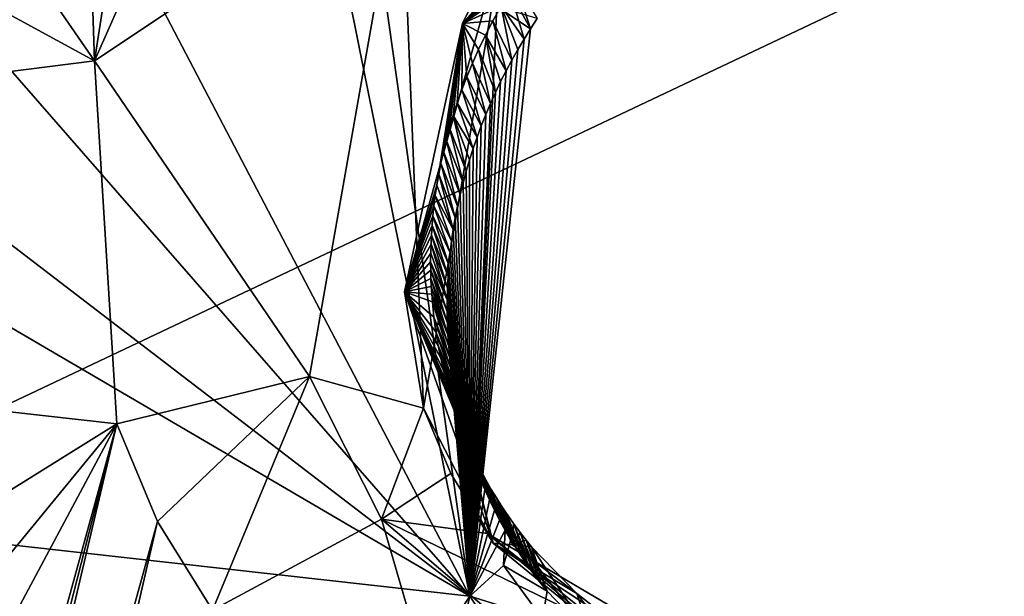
# Model space of a CAD drawing. Header units: millimetres. Extents: x -147 to 294, y -82 to 275.
# Tile 406 of 609: x 277.8 to 281.81, y 195.21 to 197.56. Entities that reach past the tile are written whole.
import ezdxf

# ---------------------------------------------------------------- set-up
doc = ezdxf.new("R2010")
doc.units = ezdxf.units.MM
doc.header["$LTSCALE"] = 67.506716
for name, color, linetype in [('1992', 7, 'CONTINUOUS'), ('1995', 7, 'CONTINUOUS'), ('1999', 7, 'CONTINUOUS'), ('2000', 7, 'CONTINUOUS'), ('2001', 7, 'CONTINUOUS'), ('2002', 7, 'CONTINUOUS'), ('2005', 7, 'CONTINUOUS'), ('2006', 7, 'CONTINUOUS'), ('2009', 7, 'CONTINUOUS'), ('2014', 7, 'CONTINUOUS'), ('2034', 7, 'CONTINUOUS'), ('2035', 7, 'CONTINUOUS'), ('2036', 7, 'CONTINUOUS'), ('2037', 7, 'CONTINUOUS'), ('2038', 7, 'CONTINUOUS'), ('2039', 7, 'CONTINUOUS'), ('601', 7, 'CONTINUOUS'), ('755', 7, 'CONTINUOUS'), ('871', 7, 'CONTINUOUS')]:
    doc.layers.add(name, color=color, linetype=linetype)

msp = doc.modelspace()

# ---------------------------------------------------------------- linework, layer by layer
at = {"layer": '1992', "linetype": 'CONTINUOUS'}
for points in [[(272.421, 196.0159, -21.4268), (275.3927, 188.8339, -24.4956), (279.6313, 195.2094, -23.9621), (272.421, 196.0159, -21.4268)], [(275.3927, 188.8339, -24.4956), (277.9878, 188.2602, -25.5157), (279.6313, 195.2094, -23.9621), (275.3927, 188.8339, -24.4956)], [(279.6313, 195.2094, -23.9621), (277.9878, 188.2602, -25.5157), (279.7123, 195.0856, -24.0257), (279.6313, 195.2094, -23.9621)]]:
    msp.add_3dface(points, dxfattribs=at)
at = {"layer": '1995', "linetype": 'CONTINUOUS'}
for points in [[(276.6501, 209.9932, -19.0014), (279.6313, 195.2094, -23.9621), (277.3143, 211.5931, -18.8244), (276.6501, 209.9932, -19.0014)], [(279.6313, 195.2094, -23.9621), (279.7405, 197.6106, -23.3075), (277.3143, 211.5931, -18.8244), (279.6313, 195.2094, -23.9621)], [(279.6313, 195.2094, -23.9621), (276.6501, 209.9932, -19.0014), (276.0986, 201.9569, -20.9029), (279.6313, 195.2094, -23.9621)], [(275.6906, 199.7235, -21.3854), (279.6313, 195.2094, -23.9621), (276.0986, 201.9569, -20.9029), (275.6906, 199.7235, -21.3854)], [(274.715, 198.9763, -21.2871), (279.6313, 195.2094, -23.9621), (275.6906, 199.7235, -21.3854), (274.715, 198.9763, -21.2871)], [(273.5124, 198.7915, -20.9682), (279.6313, 195.2094, -23.9621), (274.715, 198.9763, -21.2871), (273.5124, 198.7915, -20.9682)], [(272.421, 196.0159, -21.4268), (279.6313, 195.2094, -23.9621), (273.5124, 198.7915, -20.9682), (272.421, 196.0159, -21.4268)]]:
    msp.add_3dface(points, dxfattribs=at)
at = {"layer": '1999', "linetype": 'CONTINUOUS'}
msp.add_3dface([(279.9461, 195.2305, -24.3404), (279.927, 195.1171, -24.17), (280.1255, 195.0443, -24.4641), (279.9461, 195.2305, -24.3404)], dxfattribs=at)
at = {"layer": '2000', "linetype": 'CONTINUOUS'}
for points in [[(279.7681, 195.3347, -24.0483), (279.9461, 195.2305, -24.3404), (279.7981, 195.4391, -24.2222), (279.7681, 195.3347, -24.0483)], [(279.7981, 195.4391, -24.2222), (279.9461, 195.2305, -24.3404), (279.9231, 195.259, -24.3232), (279.7981, 195.4391, -24.2222)], [(279.8238, 195.3977, -24.2443), (279.7981, 195.4391, -24.2222), (279.9231, 195.259, -24.3232), (279.8238, 195.3977, -24.2443)], [(279.8494, 195.3591, -24.2654), (279.8238, 195.3977, -24.2443), (279.8745, 195.3232, -24.2857), (279.8494, 195.3591, -24.2654)], [(279.8745, 195.3232, -24.2857), (279.8238, 195.3977, -24.2443), (279.899, 195.2899, -24.3049), (279.8745, 195.3232, -24.2857)], [(279.899, 195.2899, -24.3049), (279.8238, 195.3977, -24.2443), (279.9231, 195.259, -24.3232), (279.899, 195.2899, -24.3049)], [(279.6313, 195.2094, -23.9621), (279.927, 195.1171, -24.17), (279.7681, 195.3347, -24.0483), (279.6313, 195.2094, -23.9621)], [(279.927, 195.1171, -24.17), (279.9461, 195.2305, -24.3404), (279.7681, 195.3347, -24.0483), (279.927, 195.1171, -24.17)], [(279.6313, 195.2094, -23.9621), (279.7123, 195.0856, -24.0257), (279.927, 195.1171, -24.17), (279.6313, 195.2094, -23.9621)]]:
    msp.add_3dface(points, dxfattribs=at)
at = {"layer": '2001', "linetype": 'CONTINUOUS'}
for points in [[(279.7405, 197.6106, -23.3075), (279.6313, 195.2094, -23.9621), (279.8782, 197.5206, -23.6369), (279.7405, 197.6106, -23.3075)], [(279.9055, 197.5621, -23.6351), (279.7405, 197.6106, -23.3075), (279.8782, 197.5206, -23.6369), (279.9055, 197.5621, -23.6351)], [(279.8782, 197.5206, -23.6369), (279.6313, 195.2094, -23.9621), (279.8518, 197.4785, -23.6393), (279.8782, 197.5206, -23.6369)], [(279.8518, 197.4785, -23.6393), (279.6313, 195.2094, -23.9621), (279.8265, 197.436, -23.6422), (279.8518, 197.4785, -23.6393)], [(279.8265, 197.436, -23.6422), (279.6313, 195.2094, -23.9621), (279.8021, 197.3929, -23.6457), (279.8265, 197.436, -23.6422)], [(279.8021, 197.3929, -23.6457), (279.6313, 195.2094, -23.9621), (279.7788, 197.3494, -23.6497), (279.8021, 197.3929, -23.6457)], [(279.7788, 197.3494, -23.6497), (279.6313, 195.2094, -23.9621), (279.7565, 197.3054, -23.6542), (279.7788, 197.3494, -23.6497)], [(279.7565, 197.3054, -23.6542), (279.6313, 195.2094, -23.9621), (279.7352, 197.261, -23.6592), (279.7565, 197.3054, -23.6542)], [(279.7352, 197.261, -23.6592), (279.6313, 195.2094, -23.9621), (279.715, 197.2162, -23.6648), (279.7352, 197.261, -23.6592)], [(279.715, 197.2162, -23.6648), (279.6313, 195.2094, -23.9621), (279.6958, 197.171, -23.6708), (279.715, 197.2162, -23.6648)], [(279.6958, 197.171, -23.6708), (279.6313, 195.2094, -23.9621), (279.6777, 197.1254, -23.6774), (279.6958, 197.171, -23.6708)], [(279.6777, 197.1254, -23.6774), (279.6313, 195.2094, -23.9621), (279.6606, 197.0794, -23.6845), (279.6777, 197.1254, -23.6774)], [(279.6606, 197.0794, -23.6845), (279.6313, 195.2094, -23.9621), (279.6447, 197.0331, -23.6921), (279.6606, 197.0794, -23.6845)], [(279.6447, 197.0331, -23.6921), (279.6313, 195.2094, -23.9621), (279.6298, 196.9865, -23.7003), (279.6447, 197.0331, -23.6921)], [(279.6298, 196.9865, -23.7003), (279.6313, 195.2094, -23.9621), (279.616, 196.9397, -23.7089), (279.6298, 196.9865, -23.7003)], [(279.616, 196.9397, -23.7089), (279.6313, 195.2094, -23.9621), (279.6033, 196.8926, -23.718), (279.616, 196.9397, -23.7089)], [(279.6033, 196.8926, -23.718), (279.6313, 195.2094, -23.9621), (279.5917, 196.8453, -23.7275), (279.6033, 196.8926, -23.718)], [(279.5917, 196.8453, -23.7275), (279.6313, 195.2094, -23.9621), (279.5813, 196.7979, -23.7376), (279.5917, 196.8453, -23.7275)], [(279.5813, 196.7979, -23.7376), (279.6313, 195.2094, -23.9621), (279.5719, 196.7503, -23.7481), (279.5813, 196.7979, -23.7376)], [(279.5719, 196.7503, -23.7481), (279.6313, 195.2094, -23.9621), (279.5637, 196.7027, -23.7591), (279.5719, 196.7503, -23.7481)], [(279.5637, 196.7027, -23.7591), (279.6313, 195.2094, -23.9621), (279.5567, 196.6549, -23.7705), (279.5637, 196.7027, -23.7591)], [(279.5567, 196.6549, -23.7705), (279.6313, 195.2094, -23.9621), (279.5507, 196.6072, -23.7824), (279.5567, 196.6549, -23.7705)], [(279.5507, 196.6072, -23.7824), (279.6313, 195.2094, -23.9621), (279.5459, 196.5594, -23.7948), (279.5507, 196.6072, -23.7824)], [(279.5459, 196.5594, -23.7948), (279.6313, 195.2094, -23.9621), (279.5423, 196.5116, -23.8075), (279.5459, 196.5594, -23.7948)], [(279.5423, 196.5116, -23.8075), (279.6313, 195.2094, -23.9621), (279.5398, 196.4638, -23.8207), (279.5423, 196.5116, -23.8075)], [(279.5398, 196.4638, -23.8207), (279.6313, 195.2094, -23.9621), (279.5385, 196.4161, -23.8343), (279.5398, 196.4638, -23.8207)], [(279.5385, 196.4161, -23.8343), (279.6313, 195.2094, -23.9621), (279.5384, 196.3686, -23.8484), (279.5385, 196.4161, -23.8343)], [(279.5384, 196.3686, -23.8484), (279.6313, 195.2094, -23.9621), (279.5394, 196.3211, -23.8628), (279.5384, 196.3686, -23.8484)], [(279.5394, 196.3211, -23.8628), (279.6313, 195.2094, -23.9621), (279.5416, 196.2739, -23.8776), (279.5394, 196.3211, -23.8628)], [(279.5416, 196.2739, -23.8776), (279.6313, 195.2094, -23.9621), (279.545, 196.2268, -23.8928), (279.5416, 196.2739, -23.8776)], [(279.545, 196.2268, -23.8928), (279.6313, 195.2094, -23.9621), (279.5495, 196.18, -23.9084), (279.545, 196.2268, -23.8928)], [(279.5495, 196.18, -23.9084), (279.6313, 195.2094, -23.9621), (279.5552, 196.1334, -23.9244), (279.5495, 196.18, -23.9084)], [(279.5552, 196.1334, -23.9244), (279.6313, 195.2094, -23.9621), (279.562, 196.0871, -23.9407), (279.5552, 196.1334, -23.9244)], [(279.562, 196.0871, -23.9407), (279.6313, 195.2094, -23.9621), (279.5699, 196.0411, -23.9573), (279.562, 196.0871, -23.9407)], [(279.5699, 196.0411, -23.9573), (279.6313, 195.2094, -23.9621), (279.579, 195.9954, -23.9743), (279.5699, 196.0411, -23.9573)], [(279.579, 195.9954, -23.9743), (279.6313, 195.2094, -23.9621), (279.5892, 195.95, -23.9916), (279.579, 195.9954, -23.9743)], [(279.5892, 195.95, -23.9916), (279.6313, 195.2094, -23.9621), (279.6006, 195.905, -24.0092), (279.5892, 195.95, -23.9916)], [(279.6006, 195.905, -24.0092), (279.6313, 195.2094, -23.9621), (279.6131, 195.8603, -24.0272), (279.6006, 195.905, -24.0092)], [(279.6131, 195.8603, -24.0272), (279.6313, 195.2094, -23.9621), (279.6267, 195.8161, -24.0454), (279.6131, 195.8603, -24.0272)], [(279.6267, 195.8161, -24.0454), (279.6313, 195.2094, -23.9621), (279.6414, 195.7722, -24.064), (279.6267, 195.8161, -24.0454)], [(279.6414, 195.7722, -24.064), (279.6313, 195.2094, -23.9621), (279.6572, 195.7288, -24.0829), (279.6414, 195.7722, -24.064)], [(279.6572, 195.7288, -24.0829), (279.6313, 195.2094, -23.9621), (279.6741, 195.6858, -24.102), (279.6572, 195.7288, -24.0829)], [(279.6741, 195.6858, -24.102), (279.6313, 195.2094, -23.9621), (279.6921, 195.6433, -24.1214), (279.6741, 195.6858, -24.102)], [(279.6921, 195.6433, -24.1214), (279.6313, 195.2094, -23.9621), (279.7112, 195.6013, -24.1411), (279.6921, 195.6433, -24.1214)], [(279.7112, 195.6013, -24.1411), (279.6313, 195.2094, -23.9621), (279.7313, 195.5599, -24.161), (279.7112, 195.6013, -24.1411)], [(279.7313, 195.5599, -24.161), (279.6313, 195.2094, -23.9621), (279.7525, 195.519, -24.1812), (279.7313, 195.5599, -24.161)], [(279.7525, 195.519, -24.1812), (279.6313, 195.2094, -23.9621), (279.7748, 195.4787, -24.2016), (279.7525, 195.519, -24.1812)], [(279.6313, 195.2094, -23.9621), (279.7681, 195.3347, -24.0483), (279.7748, 195.4787, -24.2016), (279.6313, 195.2094, -23.9621)], [(279.7681, 195.3347, -24.0483), (279.7981, 195.4391, -24.2222), (279.7748, 195.4787, -24.2016), (279.7681, 195.3347, -24.0483)]]:
    msp.add_3dface(points, dxfattribs=at)
at = {"layer": '2002', "linetype": 'CONTINUOUS'}
for points in [[(279.7953, 197.6723, -24.4026), (279.8518, 197.4785, -23.6393), (279.7587, 197.6118, -24.4073), (279.7953, 197.6723, -24.4026)], [(279.8182, 197.7079, -24.4003), (279.8782, 197.5206, -23.6369), (279.7953, 197.6723, -24.4026), (279.8182, 197.7079, -24.4003)], [(279.8782, 197.5206, -23.6369), (279.8518, 197.4785, -23.6393), (279.7953, 197.6723, -24.4026), (279.8782, 197.5206, -23.6369)], [(279.9055, 197.5621, -23.6351), (279.8782, 197.5206, -23.6369), (279.8182, 197.7079, -24.4003), (279.9055, 197.5621, -23.6351)], [(279.7587, 197.6118, -24.4073), (279.8021, 197.3929, -23.6457), (279.7252, 197.5523, -24.4129), (279.7587, 197.6118, -24.4073)], [(279.8518, 197.4785, -23.6393), (279.8265, 197.436, -23.6422), (279.7587, 197.6118, -24.4073), (279.8518, 197.4785, -23.6393)], [(279.8265, 197.436, -23.6422), (279.8021, 197.3929, -23.6457), (279.7587, 197.6118, -24.4073), (279.8265, 197.436, -23.6422)], [(279.7252, 197.5523, -24.4129), (279.7788, 197.3494, -23.6497), (279.6945, 197.4937, -24.4192), (279.7252, 197.5523, -24.4129)], [(279.8021, 197.3929, -23.6457), (279.7788, 197.3494, -23.6497), (279.7252, 197.5523, -24.4129), (279.8021, 197.3929, -23.6457)], [(279.6945, 197.4937, -24.4192), (279.7352, 197.261, -23.6592), (279.6667, 197.4362, -24.4261), (279.6945, 197.4937, -24.4192)], [(279.7788, 197.3494, -23.6497), (279.7565, 197.3054, -23.6542), (279.6945, 197.4937, -24.4192), (279.7788, 197.3494, -23.6497)], [(279.7565, 197.3054, -23.6542), (279.7352, 197.261, -23.6592), (279.6945, 197.4937, -24.4192), (279.7565, 197.3054, -23.6542)], [(279.6667, 197.4362, -24.4261), (279.715, 197.2162, -23.6648), (279.6415, 197.38, -24.4336), (279.6667, 197.4362, -24.4261)], [(279.7352, 197.261, -23.6592), (279.715, 197.2162, -23.6648), (279.6667, 197.4362, -24.4261), (279.7352, 197.261, -23.6592)], [(279.6415, 197.38, -24.4336), (279.6958, 197.171, -23.6708), (279.6187, 197.325, -24.4415), (279.6415, 197.38, -24.4336)], [(279.715, 197.2162, -23.6648), (279.6958, 197.171, -23.6708), (279.6415, 197.38, -24.4336), (279.715, 197.2162, -23.6648)], [(279.6187, 197.325, -24.4415), (279.6777, 197.1254, -23.6774), (279.598, 197.271, -24.4499), (279.6187, 197.325, -24.4415)], [(279.6958, 197.171, -23.6708), (279.6777, 197.1254, -23.6774), (279.6187, 197.325, -24.4415), (279.6958, 197.171, -23.6708)], [(279.598, 197.271, -24.4499), (279.6606, 197.0794, -23.6845), (279.5795, 197.2182, -24.4587), (279.598, 197.271, -24.4499)], [(279.6777, 197.1254, -23.6774), (279.6606, 197.0794, -23.6845), (279.598, 197.271, -24.4499), (279.6777, 197.1254, -23.6774)], [(279.5795, 197.2182, -24.4587), (279.6447, 197.0331, -23.6921), (279.5629, 197.1668, -24.4678), (279.5795, 197.2182, -24.4587)], [(279.6606, 197.0794, -23.6845), (279.6447, 197.0331, -23.6921), (279.5795, 197.2182, -24.4587), (279.6606, 197.0794, -23.6845)], [(279.5629, 197.1668, -24.4678), (279.616, 196.9397, -23.7089), (279.5481, 197.1166, -24.4772), (279.5629, 197.1668, -24.4678)], [(279.6447, 197.0331, -23.6921), (279.6298, 196.9865, -23.7003), (279.5629, 197.1668, -24.4678), (279.6447, 197.0331, -23.6921)], [(279.6298, 196.9865, -23.7003), (279.616, 196.9397, -23.7089), (279.5629, 197.1668, -24.4678), (279.6298, 196.9865, -23.7003)], [(279.5481, 197.1166, -24.4772), (279.6033, 196.8926, -23.718), (279.5349, 197.0676, -24.4868), (279.5481, 197.1166, -24.4772)], [(279.616, 196.9397, -23.7089), (279.6033, 196.8926, -23.718), (279.5481, 197.1166, -24.4772), (279.616, 196.9397, -23.7089)], [(279.5349, 197.0676, -24.4868), (279.5917, 196.8453, -23.7275), (279.5233, 197.0198, -24.4965), (279.5349, 197.0676, -24.4868)], [(279.6033, 196.8926, -23.718), (279.5917, 196.8453, -23.7275), (279.5349, 197.0676, -24.4868), (279.6033, 196.8926, -23.718)], [(279.5233, 197.0198, -24.4965), (279.5813, 196.7979, -23.7376), (279.5132, 196.9733, -24.5064), (279.5233, 197.0198, -24.4965)], [(279.5917, 196.8453, -23.7275), (279.5813, 196.7979, -23.7376), (279.5233, 197.0198, -24.4965), (279.5917, 196.8453, -23.7275)], [(279.5132, 196.9733, -24.5064), (279.5719, 196.7503, -23.7481), (279.5044, 196.928, -24.5164), (279.5132, 196.9733, -24.5064)], [(279.5813, 196.7979, -23.7376), (279.5719, 196.7503, -23.7481), (279.5132, 196.9733, -24.5064), (279.5813, 196.7979, -23.7376)], [(279.5044, 196.928, -24.5164), (279.5637, 196.7027, -23.7591), (279.4968, 196.8837, -24.5266), (279.5044, 196.928, -24.5164)], [(279.5719, 196.7503, -23.7481), (279.5637, 196.7027, -23.7591), (279.5044, 196.928, -24.5164), (279.5719, 196.7503, -23.7481)], [(279.4968, 196.8837, -24.5266), (279.5637, 196.7027, -23.7591), (279.4904, 196.8407, -24.5367), (279.4968, 196.8837, -24.5266)], [(279.4904, 196.8407, -24.5367), (279.5567, 196.6549, -23.7705), (279.485, 196.799, -24.5469), (279.4904, 196.8407, -24.5367)], [(279.5637, 196.7027, -23.7591), (279.5567, 196.6549, -23.7705), (279.4904, 196.8407, -24.5367), (279.5637, 196.7027, -23.7591)], [(279.485, 196.799, -24.5469), (279.5507, 196.6072, -23.7824), (279.4807, 196.7583, -24.5572), (279.485, 196.799, -24.5469)], [(279.5567, 196.6549, -23.7705), (279.5507, 196.6072, -23.7824), (279.485, 196.799, -24.5469), (279.5567, 196.6549, -23.7705)], [(279.4807, 196.7583, -24.5572), (279.5459, 196.5594, -23.7948), (279.4772, 196.7187, -24.5674), (279.4807, 196.7583, -24.5572)], [(279.5507, 196.6072, -23.7824), (279.5459, 196.5594, -23.7948), (279.4807, 196.7583, -24.5572), (279.5507, 196.6072, -23.7824)], [(279.4772, 196.7187, -24.5674), (279.5423, 196.5116, -23.8075), (279.4747, 196.6802, -24.5776), (279.4772, 196.7187, -24.5674)], [(279.5459, 196.5594, -23.7948), (279.5423, 196.5116, -23.8075), (279.4772, 196.7187, -24.5674), (279.5459, 196.5594, -23.7948)], [(279.4747, 196.6802, -24.5776), (279.5398, 196.4638, -23.8207), (279.4729, 196.6428, -24.5878), (279.4747, 196.6802, -24.5776)], [(279.5423, 196.5116, -23.8075), (279.5398, 196.4638, -23.8207), (279.4747, 196.6802, -24.5776), (279.5423, 196.5116, -23.8075)], [(279.4729, 196.6428, -24.5878), (279.5385, 196.4161, -23.8343), (279.4719, 196.6064, -24.5979), (279.4729, 196.6428, -24.5878)], [(279.5398, 196.4638, -23.8207), (279.5385, 196.4161, -23.8343), (279.4729, 196.6428, -24.5878), (279.5398, 196.4638, -23.8207)], [(279.4719, 196.6064, -24.5979), (279.5385, 196.4161, -23.8343), (279.4715, 196.571, -24.608), (279.4719, 196.6064, -24.5979)], [(279.5385, 196.4161, -23.8343), (279.5384, 196.3686, -23.8484), (279.4715, 196.571, -24.608), (279.5385, 196.4161, -23.8343)], [(279.4715, 196.571, -24.608), (279.5384, 196.3686, -23.8484), (279.4718, 196.5367, -24.618), (279.4715, 196.571, -24.608)], [(279.5384, 196.3686, -23.8484), (279.5394, 196.3211, -23.8628), (279.4718, 196.5367, -24.618), (279.5384, 196.3686, -23.8484)], [(279.4718, 196.5367, -24.618), (279.5394, 196.3211, -23.8628), (279.4727, 196.5033, -24.6279), (279.4718, 196.5367, -24.618)], [(279.5394, 196.3211, -23.8628), (279.5416, 196.2739, -23.8776), (279.4727, 196.5033, -24.6279), (279.5394, 196.3211, -23.8628)], [(279.4727, 196.5033, -24.6279), (279.5416, 196.2739, -23.8776), (279.4741, 196.4709, -24.6378), (279.4727, 196.5033, -24.6279)], [(279.4741, 196.4709, -24.6378), (279.5416, 196.2739, -23.8776), (279.476, 196.4393, -24.6475), (279.4741, 196.4709, -24.6378)], [(279.5416, 196.2739, -23.8776), (279.545, 196.2268, -23.8928), (279.476, 196.4393, -24.6475), (279.5416, 196.2739, -23.8776)], [(279.476, 196.4393, -24.6475), (279.545, 196.2268, -23.8928), (279.4784, 196.4087, -24.6571), (279.476, 196.4393, -24.6475)], [(279.545, 196.2268, -23.8928), (279.5495, 196.18, -23.9084), (279.4784, 196.4087, -24.6571), (279.545, 196.2268, -23.8928)], [(279.4784, 196.4087, -24.6571), (279.5495, 196.18, -23.9084), (279.4848, 196.3458, -24.6775), (279.4784, 196.4087, -24.6571)], [(279.5495, 196.18, -23.9084), (279.5552, 196.1334, -23.9244), (279.4848, 196.3458, -24.6775), (279.5495, 196.18, -23.9084)], [(279.4848, 196.3458, -24.6775), (279.5552, 196.1334, -23.9244), (279.4928, 196.2865, -24.6974), (279.4848, 196.3458, -24.6775)], [(279.5552, 196.1334, -23.9244), (279.562, 196.0871, -23.9407), (279.4928, 196.2865, -24.6974), (279.5552, 196.1334, -23.9244)], [(279.4928, 196.2865, -24.6974), (279.562, 196.0871, -23.9407), (279.5021, 196.2307, -24.7167), (279.4928, 196.2865, -24.6974)], [(279.562, 196.0871, -23.9407), (279.5699, 196.0411, -23.9573), (279.5021, 196.2307, -24.7167), (279.562, 196.0871, -23.9407)], [(279.5699, 196.0411, -23.9573), (279.579, 195.9954, -23.9743), (279.5021, 196.2307, -24.7167), (279.5699, 196.0411, -23.9573)], [(279.5021, 196.2307, -24.7167), (279.579, 195.9954, -23.9743), (279.5125, 196.1783, -24.7354), (279.5021, 196.2307, -24.7167)], [(279.579, 195.9954, -23.9743), (279.5892, 195.95, -23.9916), (279.5125, 196.1783, -24.7354), (279.579, 195.9954, -23.9743)], [(279.5125, 196.1783, -24.7354), (279.5892, 195.95, -23.9916), (279.5237, 196.129, -24.7535), (279.5125, 196.1783, -24.7354)], [(279.5892, 195.95, -23.9916), (279.6006, 195.905, -24.0092), (279.5237, 196.129, -24.7535), (279.5892, 195.95, -23.9916)], [(279.5237, 196.129, -24.7535), (279.6006, 195.905, -24.0092), (279.5356, 196.0826, -24.771), (279.5237, 196.129, -24.7535)], [(279.6006, 195.905, -24.0092), (279.6131, 195.8603, -24.0272), (279.5356, 196.0826, -24.771), (279.6006, 195.905, -24.0092)], [(279.5356, 196.0826, -24.771), (279.6131, 195.8603, -24.0272), (279.548, 196.0389, -24.7879), (279.5356, 196.0826, -24.771)], [(279.6131, 195.8603, -24.0272), (279.6267, 195.8161, -24.0454), (279.548, 196.0389, -24.7879), (279.6131, 195.8603, -24.0272)], [(279.548, 196.0389, -24.7879), (279.6267, 195.8161, -24.0454), (279.5607, 195.9978, -24.8041), (279.548, 196.0389, -24.7879)], [(279.6267, 195.8161, -24.0454), (279.6414, 195.7722, -24.064), (279.5607, 195.9978, -24.8041), (279.6267, 195.8161, -24.0454)], [(279.5607, 195.9978, -24.8041), (279.6414, 195.7722, -24.064), (279.5737, 195.959, -24.8198), (279.5607, 195.9978, -24.8041)], [(279.5737, 195.959, -24.8198), (279.6414, 195.7722, -24.064), (279.5869, 195.9225, -24.8349), (279.5737, 195.959, -24.8198)], [(279.6414, 195.7722, -24.064), (279.6572, 195.7288, -24.0829), (279.5869, 195.9225, -24.8349), (279.6414, 195.7722, -24.064)], [(279.5869, 195.9225, -24.8349), (279.6572, 195.7288, -24.0829), (279.6001, 195.8881, -24.8494), (279.5869, 195.9225, -24.8349)], [(279.6572, 195.7288, -24.0829), (279.6741, 195.6858, -24.102), (279.6001, 195.8881, -24.8494), (279.6572, 195.7288, -24.0829)], [(279.6001, 195.8881, -24.8494), (279.6741, 195.6858, -24.102), (279.6133, 195.8556, -24.8633), (279.6001, 195.8881, -24.8494)], [(279.6741, 195.6858, -24.102), (279.6921, 195.6433, -24.1214), (279.6133, 195.8556, -24.8633), (279.6741, 195.6858, -24.102)], [(279.6133, 195.8556, -24.8633), (279.6921, 195.6433, -24.1214), (279.6265, 195.8249, -24.8767), (279.6133, 195.8556, -24.8633)], [(279.6921, 195.6433, -24.1214), (279.7112, 195.6013, -24.1411), (279.6265, 195.8249, -24.8767), (279.6921, 195.6433, -24.1214)], [(279.6265, 195.8249, -24.8767), (279.7112, 195.6013, -24.1411), (279.6506, 195.7725, -24.9002), (279.6265, 195.8249, -24.8767)], [(279.7112, 195.6013, -24.1411), (279.7313, 195.5599, -24.161), (279.6506, 195.7725, -24.9002), (279.7112, 195.6013, -24.1411)], [(279.6506, 195.7725, -24.9002), (279.7313, 195.5599, -24.161), (279.6741, 195.7254, -24.9219), (279.6506, 195.7725, -24.9002)], [(279.7313, 195.5599, -24.161), (279.7525, 195.519, -24.1812), (279.6741, 195.7254, -24.9219), (279.7313, 195.5599, -24.161)], [(279.6741, 195.7254, -24.9219), (279.7525, 195.519, -24.1812), (279.6968, 195.6828, -24.942), (279.6741, 195.7254, -24.9219)], [(279.7525, 195.519, -24.1812), (279.7748, 195.4787, -24.2016), (279.6968, 195.6828, -24.942), (279.7525, 195.519, -24.1812)], [(279.6968, 195.6828, -24.942), (279.7748, 195.4787, -24.2016), (279.7186, 195.6444, -24.9607), (279.6968, 195.6828, -24.942)], [(279.7748, 195.4787, -24.2016), (279.7981, 195.4391, -24.2222), (279.7186, 195.6444, -24.9607), (279.7748, 195.4787, -24.2016)], [(279.7186, 195.6444, -24.9607), (279.7981, 195.4391, -24.2222), (279.7395, 195.6097, -24.9779), (279.7186, 195.6444, -24.9607)], [(279.7981, 195.4391, -24.2222), (279.8238, 195.3977, -24.2443), (279.7395, 195.6097, -24.9779), (279.7981, 195.4391, -24.2222)], [(279.7395, 195.6097, -24.9779), (279.8238, 195.3977, -24.2443), (279.7593, 195.5783, -24.9938), (279.7395, 195.6097, -24.9779)], [(279.8238, 195.3977, -24.2443), (279.8494, 195.3591, -24.2654), (279.7593, 195.5783, -24.9938), (279.8238, 195.3977, -24.2443)], [(279.7593, 195.5783, -24.9938), (279.8494, 195.3591, -24.2654), (279.7781, 195.5498, -25.0085), (279.7593, 195.5783, -24.9938)], [(279.8494, 195.3591, -24.2654), (279.8745, 195.3232, -24.2857), (279.7781, 195.5498, -25.0085), (279.8494, 195.3591, -24.2654)], [(279.7781, 195.5498, -25.0085), (279.8745, 195.3232, -24.2857), (279.8085, 195.5061, -25.0317), (279.7781, 195.5498, -25.0085)], [(279.8745, 195.3232, -24.2857), (279.899, 195.2899, -24.3049), (279.8085, 195.5061, -25.0317), (279.8745, 195.3232, -24.2857)], [(279.8085, 195.5061, -25.0317), (279.899, 195.2899, -24.3049), (279.8358, 195.469, -25.0518), (279.8085, 195.5061, -25.0317)], [(279.899, 195.2899, -24.3049), (279.9231, 195.259, -24.3232), (279.8358, 195.469, -25.0518), (279.899, 195.2899, -24.3049)], [(279.8358, 195.469, -25.0518), (279.9231, 195.259, -24.3232), (279.8604, 195.4376, -25.0694), (279.8358, 195.469, -25.0518)], [(279.9231, 195.259, -24.3232), (279.9461, 195.2305, -24.3404), (279.8604, 195.4376, -25.0694), (279.9231, 195.259, -24.3232)], [(279.8604, 195.4376, -25.0694), (279.9461, 195.2305, -24.3404), (279.9122, 195.3234, -24.7148), (279.8604, 195.4376, -25.0694)], [(279.8819, 195.4109, -25.0846), (279.8604, 195.4376, -25.0694), (279.9122, 195.3234, -24.7148), (279.8819, 195.4109, -25.0846)]]:
    msp.add_3dface(points, dxfattribs=at)
at = {"layer": '2005', "linetype": 'CONTINUOUS'}
for points in [[(280.1255, 195.0443, -24.4641), (279.8819, 195.4109, -25.0846), (279.9122, 195.3234, -24.7148), (280.1255, 195.0443, -24.4641)], [(279.8819, 195.4109, -25.0846), (280.1255, 195.0443, -24.4641), (280.0664, 195.2203, -25.2035), (279.8819, 195.4109, -25.0846)], [(279.9461, 195.2305, -24.3404), (280.1255, 195.0443, -24.4641), (279.9122, 195.3234, -24.7148), (279.9461, 195.2305, -24.3404)], [(280.1255, 195.0443, -24.4641), (280.3061, 194.9033, -24.5749), (280.0664, 195.2203, -25.2035), (280.1255, 195.0443, -24.4641)], [(280.0664, 195.2203, -25.2035), (280.3061, 194.9033, -24.5749), (280.2361, 195.0876, -25.3007), (280.0664, 195.2203, -25.2035)]]:
    msp.add_3dface(points, dxfattribs=at)
at = {"layer": '2006', "linetype": 'CONTINUOUS'}
for points in [[(280.0664, 195.2203, -25.2035), (280.2361, 195.0876, -25.3007), (279.7263, 195.4258, -25.027), (280.0664, 195.2203, -25.2035)], [(279.8048, 195.4183, -25.056), (280.0664, 195.2203, -25.2035), (279.7263, 195.4258, -25.027), (279.8048, 195.4183, -25.056)], [(279.7263, 195.4258, -25.027), (280.2361, 195.0876, -25.3007), (280.4393, 194.8427, -25.4426), (279.7263, 195.4258, -25.027)], [(279.8819, 195.4109, -25.0846), (280.0664, 195.2203, -25.2035), (279.8048, 195.4183, -25.056), (279.8819, 195.4109, -25.0846)]]:
    msp.add_3dface(points, dxfattribs=at)
at = {"layer": '2009', "linetype": 'CONTINUOUS'}
for points in [[(278.1934, 195.9108, -25.7908), (273.5083, 192.9914, -25.1447), (271.9564, 196.61, -23.607), (278.1934, 195.9108, -25.7908)], [(273.1881, 189.8117, -26.0155), (273.5083, 192.9914, -25.1447), (278.1934, 195.9108, -25.7908), (273.1881, 189.8117, -26.0155)], [(274.7574, 189.481, -26.6093), (273.1881, 189.8117, -26.0155), (278.1934, 195.9108, -25.7908), (274.7574, 189.481, -26.6093)], [(276.3277, 189.1357, -27.2218), (274.7574, 189.481, -26.6093), (278.1934, 195.9108, -25.7908), (276.3277, 189.1357, -27.2218)], [(276.4548, 189.1071, -27.2722), (276.3277, 189.1357, -27.2218), (278.1934, 195.9108, -25.7908), (276.4548, 189.1071, -27.2722)], [(276.5819, 189.0785, -27.3227), (276.4548, 189.1071, -27.2722), (278.1934, 195.9108, -25.7908), (276.5819, 189.0785, -27.3227)], [(278.3595, 195.5141, -25.9624), (276.5819, 189.0785, -27.3227), (278.1934, 195.9108, -25.7908), (278.3595, 195.5141, -25.9624)], [(276.9417, 189.3873, -27.3443), (276.5819, 189.0785, -27.3227), (278.3595, 195.5141, -25.9624), (276.9417, 189.3873, -27.3443)], [(278.5825, 195.1522, -26.1437), (276.9417, 189.3873, -27.3443), (278.3595, 195.5141, -25.9624), (278.5825, 195.1522, -26.1437)], [(281.6563, 187.8575, -29.4384), (281.5345, 188.2839, -29.2601), (283.3848, 195.2411, -27.8015), (281.6563, 187.8575, -29.4384)], [(283.3848, 195.2411, -27.8015), (281.5345, 188.2839, -29.2601), (283.0653, 194.9073, -27.7838), (283.3848, 195.2411, -27.8015)], [(284.72, 195.0554, -28.3474), (281.6563, 187.8575, -29.4384), (283.3848, 195.2411, -27.8015), (284.72, 195.0554, -28.3474)]]:
    msp.add_3dface(points, dxfattribs=at)
at = {"layer": '2014', "linetype": 'CONTINUOUS'}
for points in [[(277.6074, 212.1589, -21.2669), (278.102, 197.3899, -25.3327), (276.1103, 200.2748, -23.8642), (277.6074, 212.1589, -21.2669)], [(278.102, 197.3899, -25.3327), (277.6074, 212.1589, -21.2669), (279.8609, 208.6799, -22.8868), (278.102, 197.3899, -25.3327)], [(278.6993, 198.7361, -25.1501), (278.102, 197.3899, -25.3327), (279.8609, 208.6799, -22.8868), (278.6993, 198.7361, -25.1501)], [(276.1103, 200.2748, -23.8642), (278.102, 197.3899, -25.3327), (274.9853, 199.0874, -23.8362), (276.1103, 200.2748, -23.8642)], [(278.102, 197.3899, -25.3327), (271.9564, 196.61, -23.607), (274.9853, 199.0874, -23.8362), (278.102, 197.3899, -25.3327)], [(278.1934, 195.9108, -25.7908), (271.9564, 196.61, -23.607), (278.102, 197.3899, -25.3327), (278.1934, 195.9108, -25.7908)]]:
    msp.add_3dface(points, dxfattribs=at)
at = {"layer": '2034', "linetype": 'CONTINUOUS'}
for points in [[(278.102, 197.3899, -25.3327), (278.6993, 198.7361, -25.1501), (279.3517, 198.2233, -25.1372), (278.102, 197.3899, -25.3327)], [(278.9777, 196.1038, -25.6255), (278.102, 197.3899, -25.3327), (279.3517, 198.2233, -25.1372), (278.9777, 196.1038, -25.6255)], [(278.9777, 196.1038, -25.6255), (279.3517, 198.2233, -25.1372), (279.442, 195.9755, -24.9245), (278.9777, 196.1038, -25.6255)], [(279.442, 195.9755, -24.9245), (279.3517, 198.2233, -25.1372), (279.7659, 197.8745, -24.479), (279.442, 195.9755, -24.9245)], [(278.1934, 195.9108, -25.7908), (278.102, 197.3899, -25.3327), (278.9777, 196.1038, -25.6255), (278.1934, 195.9108, -25.7908)]]:
    msp.add_3dface(points, dxfattribs=at)
at = {"layer": '2035', "linetype": 'CONTINUOUS'}
for points in [[(278.3595, 195.5141, -25.9624), (278.1934, 195.9108, -25.7908), (278.9777, 196.1038, -25.6255), (278.3595, 195.5141, -25.9624)], [(278.5825, 195.1522, -26.1437), (278.3595, 195.5141, -25.9624), (278.9777, 196.1038, -25.6255), (278.5825, 195.1522, -26.1437)], [(278.5825, 195.1522, -26.1437), (278.9777, 196.1038, -25.6255), (279.2707, 195.5235, -25.8988), (278.5825, 195.1522, -26.1437)], [(278.9777, 196.1038, -25.6255), (279.442, 195.9755, -24.9245), (279.2707, 195.5235, -25.8988), (278.9777, 196.1038, -25.6255)], [(279.2707, 195.5235, -25.8988), (279.442, 195.9755, -24.9245), (279.553, 195.7092, -25.0591), (279.2707, 195.5235, -25.8988)], [(279.7036, 195.4653, -25.2053), (279.2707, 195.5235, -25.8988), (279.553, 195.7092, -25.0591), (279.7036, 195.4653, -25.2053)]]:
    msp.add_3dface(points, dxfattribs=at)
at = {"layer": '2036', "linetype": 'CONTINUOUS'}
for points in [[(279.6293, 194.2939, -26.7533), (278.5825, 195.1522, -26.1437), (279.2707, 195.5235, -25.8988), (279.6293, 194.2939, -26.7533)], [(281.1322, 194.621, -26.874), (281.017, 194.0326, -27.3127), (279.2707, 195.5235, -25.8988), (281.1322, 194.621, -26.874)], [(281.017, 194.0326, -27.3127), (279.6293, 194.2939, -26.7533), (279.2707, 195.5235, -25.8988), (281.017, 194.0326, -27.3127)], [(281.1322, 194.621, -26.874), (279.2707, 195.5235, -25.8988), (279.7036, 195.4653, -25.2053), (281.1322, 194.621, -26.874)], [(281.1322, 194.621, -26.874), (279.7036, 195.4653, -25.2053), (280.4149, 194.896, -25.7143), (281.1322, 194.621, -26.874)]]:
    msp.add_3dface(points, dxfattribs=at)
at = {"layer": '2037', "linetype": 'CONTINUOUS'}
for points in [[(279.7263, 195.4258, -25.027), (280.4393, 194.8427, -25.4426), (279.7036, 195.4653, -25.2053), (279.7263, 195.4258, -25.027)], [(279.7036, 195.4653, -25.2053), (280.4393, 194.8427, -25.4426), (280.4149, 194.896, -25.7143), (279.7036, 195.4653, -25.2053)]]:
    msp.add_3dface(points, dxfattribs=at)
at = {"layer": '2038', "linetype": 'CONTINUOUS'}
for points in [[(279.6008, 197.5414, -24.3736), (279.7659, 197.8745, -24.479), (280.3776, 198.4206, -24.39), (279.6008, 197.5414, -24.3736)], [(279.442, 195.9755, -24.9245), (279.7659, 197.8745, -24.479), (279.3651, 196.4486, -24.6072), (279.442, 195.9755, -24.9245)], [(279.3651, 196.4486, -24.6072), (279.7659, 197.8745, -24.479), (279.6008, 197.5414, -24.3736), (279.3651, 196.4486, -24.6072)], [(279.7263, 195.4258, -25.027), (279.442, 195.9755, -24.9245), (279.3651, 196.4486, -24.6072), (279.7263, 195.4258, -25.027)], [(279.442, 195.9755, -24.9245), (279.7263, 195.4258, -25.027), (279.553, 195.7092, -25.0591), (279.442, 195.9755, -24.9245)], [(279.7263, 195.4258, -25.027), (279.7036, 195.4653, -25.2053), (279.553, 195.7092, -25.0591), (279.7263, 195.4258, -25.027)]]:
    msp.add_3dface(points, dxfattribs=at)
at = {"layer": '2039', "linetype": 'CONTINUOUS'}
for points in [[(279.9513, 197.8898, -24.394), (279.6008, 197.5414, -24.3736), (280.3776, 198.4206, -24.39), (279.9513, 197.8898, -24.394)], [(279.9513, 197.8898, -24.394), (279.9222, 197.8533, -24.3945), (279.6008, 197.5414, -24.3736), (279.9513, 197.8898, -24.394)], [(279.9222, 197.8533, -24.3945), (279.8943, 197.8167, -24.3953), (279.6008, 197.5414, -24.3736), (279.9222, 197.8533, -24.3945)], [(279.8943, 197.8167, -24.3953), (279.8677, 197.7802, -24.3966), (279.6008, 197.5414, -24.3736), (279.8943, 197.8167, -24.3953)], [(279.8677, 197.7802, -24.3966), (279.8423, 197.7439, -24.3982), (279.6008, 197.5414, -24.3736), (279.8677, 197.7802, -24.3966)], [(279.8423, 197.7439, -24.3982), (279.8182, 197.7079, -24.4003), (279.6008, 197.5414, -24.3736), (279.8423, 197.7439, -24.3982)], [(279.8182, 197.7079, -24.4003), (279.7953, 197.6723, -24.4026), (279.6008, 197.5414, -24.3736), (279.8182, 197.7079, -24.4003)], [(279.7953, 197.6723, -24.4026), (279.7587, 197.6118, -24.4073), (279.6008, 197.5414, -24.3736), (279.7953, 197.6723, -24.4026)], [(279.7587, 197.6118, -24.4073), (279.7252, 197.5523, -24.4129), (279.6008, 197.5414, -24.3736), (279.7587, 197.6118, -24.4073)], [(279.7252, 197.5523, -24.4129), (279.6945, 197.4937, -24.4192), (279.6008, 197.5414, -24.3736), (279.7252, 197.5523, -24.4129)], [(279.4968, 196.8837, -24.5266), (279.3651, 196.4486, -24.6072), (279.6008, 197.5414, -24.3736), (279.4968, 196.8837, -24.5266)], [(279.5044, 196.928, -24.5164), (279.4968, 196.8837, -24.5266), (279.6008, 197.5414, -24.3736), (279.5044, 196.928, -24.5164)], [(279.5132, 196.9733, -24.5064), (279.5044, 196.928, -24.5164), (279.6008, 197.5414, -24.3736), (279.5132, 196.9733, -24.5064)], [(279.5233, 197.0198, -24.4965), (279.5132, 196.9733, -24.5064), (279.6008, 197.5414, -24.3736), (279.5233, 197.0198, -24.4965)], [(279.5349, 197.0676, -24.4868), (279.5233, 197.0198, -24.4965), (279.6008, 197.5414, -24.3736), (279.5349, 197.0676, -24.4868)], [(279.5481, 197.1166, -24.4772), (279.5349, 197.0676, -24.4868), (279.6008, 197.5414, -24.3736), (279.5481, 197.1166, -24.4772)], [(279.5629, 197.1668, -24.4678), (279.5481, 197.1166, -24.4772), (279.6008, 197.5414, -24.3736), (279.5629, 197.1668, -24.4678)], [(279.5795, 197.2182, -24.4587), (279.5629, 197.1668, -24.4678), (279.6008, 197.5414, -24.3736), (279.5795, 197.2182, -24.4587)], [(279.598, 197.271, -24.4499), (279.5795, 197.2182, -24.4587), (279.6008, 197.5414, -24.3736), (279.598, 197.271, -24.4499)], [(279.6187, 197.325, -24.4415), (279.598, 197.271, -24.4499), (279.6008, 197.5414, -24.3736), (279.6187, 197.325, -24.4415)], [(279.6945, 197.4937, -24.4192), (279.6667, 197.4362, -24.4261), (279.6008, 197.5414, -24.3736), (279.6945, 197.4937, -24.4192)], [(279.6667, 197.4362, -24.4261), (279.6415, 197.38, -24.4336), (279.6008, 197.5414, -24.3736), (279.6667, 197.4362, -24.4261)], [(279.6415, 197.38, -24.4336), (279.6187, 197.325, -24.4415), (279.6008, 197.5414, -24.3736), (279.6415, 197.38, -24.4336)], [(279.4968, 196.8837, -24.5266), (279.4904, 196.8407, -24.5367), (279.3651, 196.4486, -24.6072), (279.4968, 196.8837, -24.5266)], [(279.4904, 196.8407, -24.5367), (279.485, 196.799, -24.5469), (279.3651, 196.4486, -24.6072), (279.4904, 196.8407, -24.5367)], [(279.485, 196.799, -24.5469), (279.4807, 196.7583, -24.5572), (279.3651, 196.4486, -24.6072), (279.485, 196.799, -24.5469)], [(279.4807, 196.7583, -24.5572), (279.4772, 196.7187, -24.5674), (279.3651, 196.4486, -24.6072), (279.4807, 196.7583, -24.5572)], [(279.4772, 196.7187, -24.5674), (279.4747, 196.6802, -24.5776), (279.3651, 196.4486, -24.6072), (279.4772, 196.7187, -24.5674)], [(279.4747, 196.6802, -24.5776), (279.4729, 196.6428, -24.5878), (279.3651, 196.4486, -24.6072), (279.4747, 196.6802, -24.5776)], [(279.4729, 196.6428, -24.5878), (279.4719, 196.6064, -24.5979), (279.3651, 196.4486, -24.6072), (279.4729, 196.6428, -24.5878)], [(279.4719, 196.6064, -24.5979), (279.4715, 196.571, -24.608), (279.3651, 196.4486, -24.6072), (279.4719, 196.6064, -24.5979)], [(279.4715, 196.571, -24.608), (279.4718, 196.5367, -24.618), (279.3651, 196.4486, -24.6072), (279.4715, 196.571, -24.608)], [(279.4718, 196.5367, -24.618), (279.4727, 196.5033, -24.6279), (279.3651, 196.4486, -24.6072), (279.4718, 196.5367, -24.618)], [(279.4727, 196.5033, -24.6279), (279.4741, 196.4709, -24.6378), (279.3651, 196.4486, -24.6072), (279.4727, 196.5033, -24.6279)], [(279.4741, 196.4709, -24.6378), (279.476, 196.4393, -24.6475), (279.3651, 196.4486, -24.6072), (279.4741, 196.4709, -24.6378)], [(279.476, 196.4393, -24.6475), (279.4784, 196.4087, -24.6571), (279.3651, 196.4486, -24.6072), (279.476, 196.4393, -24.6475)], [(279.4784, 196.4087, -24.6571), (279.4848, 196.3458, -24.6775), (279.3651, 196.4486, -24.6072), (279.4784, 196.4087, -24.6571)], [(279.4848, 196.3458, -24.6775), (279.4928, 196.2865, -24.6974), (279.3651, 196.4486, -24.6072), (279.4848, 196.3458, -24.6775)], [(279.4928, 196.2865, -24.6974), (279.5021, 196.2307, -24.7167), (279.3651, 196.4486, -24.6072), (279.4928, 196.2865, -24.6974)], [(279.5021, 196.2307, -24.7167), (279.5125, 196.1783, -24.7354), (279.3651, 196.4486, -24.6072), (279.5021, 196.2307, -24.7167)], [(279.5125, 196.1783, -24.7354), (279.5237, 196.129, -24.7535), (279.3651, 196.4486, -24.6072), (279.5125, 196.1783, -24.7354)], [(279.5237, 196.129, -24.7535), (279.5356, 196.0826, -24.771), (279.3651, 196.4486, -24.6072), (279.5237, 196.129, -24.7535)], [(279.5356, 196.0826, -24.771), (279.548, 196.0389, -24.7879), (279.3651, 196.4486, -24.6072), (279.5356, 196.0826, -24.771)], [(279.548, 196.0389, -24.7879), (279.5607, 195.9978, -24.8041), (279.3651, 196.4486, -24.6072), (279.548, 196.0389, -24.7879)], [(279.5607, 195.9978, -24.8041), (279.5737, 195.959, -24.8198), (279.3651, 196.4486, -24.6072), (279.5607, 195.9978, -24.8041)], [(279.5737, 195.959, -24.8198), (279.5869, 195.9225, -24.8349), (279.3651, 196.4486, -24.6072), (279.5737, 195.959, -24.8198)], [(279.5869, 195.9225, -24.8349), (279.6001, 195.8881, -24.8494), (279.3651, 196.4486, -24.6072), (279.5869, 195.9225, -24.8349)], [(279.6001, 195.8881, -24.8494), (279.6133, 195.8556, -24.8633), (279.3651, 196.4486, -24.6072), (279.6001, 195.8881, -24.8494)], [(279.6133, 195.8556, -24.8633), (279.7263, 195.4258, -25.027), (279.3651, 196.4486, -24.6072), (279.6133, 195.8556, -24.8633)], [(279.6133, 195.8556, -24.8633), (279.6265, 195.8249, -24.8767), (279.7263, 195.4258, -25.027), (279.6133, 195.8556, -24.8633)], [(279.6265, 195.8249, -24.8767), (279.6506, 195.7725, -24.9002), (279.8048, 195.4183, -25.056), (279.6265, 195.8249, -24.8767)], [(279.6265, 195.8249, -24.8767), (279.8048, 195.4183, -25.056), (279.7263, 195.4258, -25.027), (279.6265, 195.8249, -24.8767)], [(279.6506, 195.7725, -24.9002), (279.6741, 195.7254, -24.9219), (279.8048, 195.4183, -25.056), (279.6506, 195.7725, -24.9002)], [(279.6741, 195.7254, -24.9219), (279.6968, 195.6828, -24.942), (279.8048, 195.4183, -25.056), (279.6741, 195.7254, -24.9219)], [(279.6968, 195.6828, -24.942), (279.7186, 195.6444, -24.9607), (279.8048, 195.4183, -25.056), (279.6968, 195.6828, -24.942)], [(279.7186, 195.6444, -24.9607), (279.7395, 195.6097, -24.9779), (279.8048, 195.4183, -25.056), (279.7186, 195.6444, -24.9607)], [(279.7395, 195.6097, -24.9779), (279.7593, 195.5783, -24.9938), (279.8048, 195.4183, -25.056), (279.7395, 195.6097, -24.9779)], [(279.7593, 195.5783, -24.9938), (279.7781, 195.5498, -25.0085), (279.8048, 195.4183, -25.056), (279.7593, 195.5783, -24.9938)], [(279.7781, 195.5498, -25.0085), (279.8085, 195.5061, -25.0317), (279.8048, 195.4183, -25.056), (279.7781, 195.5498, -25.0085)], [(279.8085, 195.5061, -25.0317), (279.8358, 195.469, -25.0518), (279.8048, 195.4183, -25.056), (279.8085, 195.5061, -25.0317)], [(279.8358, 195.469, -25.0518), (279.8604, 195.4376, -25.0694), (279.8048, 195.4183, -25.056), (279.8358, 195.469, -25.0518)], [(279.8604, 195.4376, -25.0694), (279.8819, 195.4109, -25.0846), (279.8048, 195.4183, -25.056), (279.8604, 195.4376, -25.0694)]]:
    msp.add_3dface(points, dxfattribs=at)
at = {"layer": '601', "linetype": 'CONTINUOUS'}
msp.add_3dface([(281.5377, 186.5889, -45.2286), (282.6336, 188.2824, -44.8547), (290.0825, 208.2019, -40.991), (281.5377, 186.5889, -45.2286)], dxfattribs=at)
at = {"layer": '755', "linetype": 'CONTINUOUS'}
for points in [[(262.8979, 217.597, -42.8457), (292.6028, 216.4034, -40.8964), (273.9445, 194.1902, -47.4045), (262.8979, 217.597, -42.8457)], [(292.6028, 216.4034, -40.8964), (291.3362, 202.4252, -44.0868), (273.9445, 194.1902, -47.4045), (292.6028, 216.4034, -40.8964)], [(291.3362, 202.4252, -44.0868), (288.2447, 188.6572, -47.0303), (273.9445, 194.1902, -47.4045), (291.3362, 202.4252, -44.0868)]]:
    msp.add_3dface(points, dxfattribs=at)
at = {"layer": '871', "linetype": 'CONTINUOUS'}
for points in [[(281.5377, 186.5889, -45.2286), (290.0825, 208.2019, -40.991), (258.0476, 203.3559, -44.2348), (281.5377, 186.5889, -45.2286)], [(261.953, 188.6075, -46.2899), (281.5377, 186.5889, -45.2286), (258.0476, 203.3559, -44.2348), (261.953, 188.6075, -46.2899)]]:
    msp.add_3dface(points, dxfattribs=at)

doc.saveas('drawing.dxf')
